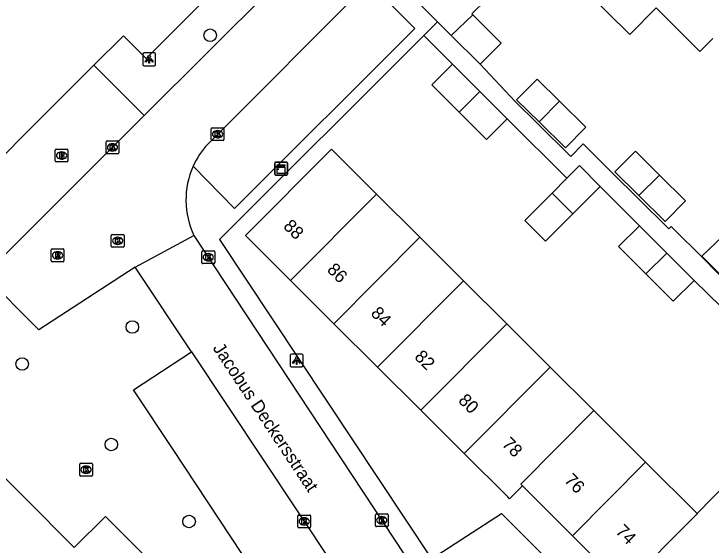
# Model space of a CAD drawing. Extents: x 159961 to 160856, y 382704 to 383353.
# Drawn here: x 160197.9 to 160252.4, y 383169.2 to 383210.7 of the extents above; entities that cross this region are included whole.
import ezdxf

# ---------------------------------------------------------------- set-up
doc = ezdxf.new("R2010")
doc.units = 0
for name, color, linetype in [('IMGEO_Boom', 7, 'Continuous'), ('IMGEO_Brandkraan', 7, 'Continuous'), ('IMGEO_Kast', 7, 'Continuous'), ('IMGEO_Kolk', 7, 'Continuous'), ('IMGEO_Lichtpunt', 7, 'Continuous'), ('IMGEO_Openbare_ruimte_label', 7, 'Continuous'), ('IMGEO_Pand', 7, 'Continuous'), ('IMGEO_Pand_nummerreeks', 7, 'Continuous'), ('IMGEO_Parkeervlak_open', 7, 'Continuous'), ('IMGEO_Rijbaan_lokaal_open', 7, 'Continuous'), ('IMGEO_Rioolput', 7, 'Continuous'), ('IMGEO_Voetpad_open', 7, 'Continuous')]:
    doc.layers.add(name, color=color, linetype=linetype)

msp = doc.modelspace()

# ---------------------------------------------------------------- linework, layer by layer
at = {"layer": 'IMGEO_Boom'}
for centre in [(160213.224, 383209.024), (160207.143, 383186.241), (160198.53, 383183.359), (160205.496, 383177.07), (160211.575, 383171.06)]:
    msp.add_circle(centre, 0.489, dxfattribs=at)
at = {"layer": 'IMGEO_Brandkraan'}
for p, q in [((160201.108, 383199.205), (160201.108, 383200.057)), ((160201.183, 383200.131), (160202.035, 383200.131)), ((160201.596, 383199.911), (160201.621, 383199.911)), ((160202.109, 383200.057), (160202.109, 383199.205)), ((160201.619, 383199.351), (160201.594, 383199.351)), ((160202.035, 383199.131), (160201.183, 383199.131))]:
    msp.add_line(p, q, dxfattribs=at)
for points in [[(160201.108, 383199.205), (160201.108, 383200.057)], [(160201.183, 383200.131), (160202.035, 383200.131)], [(160201.456, 383199.831), (160201.456, 383199.431), (160201.669, 383199.431)], [(160201.687, 383199.831), (160201.456, 383199.831)], [(160202.109, 383200.057), (160202.109, 383199.205)], [(160201.635, 383199.75), (160201.581, 383199.75), (160201.581, 383199.674)], [(160201.581, 383199.674), (160201.634, 383199.674)], [(160201.643, 383199.598), (160201.581, 383199.598), (160201.581, 383199.517)], [(160201.581, 383199.517), (160201.643, 383199.517)], [(160202.035, 383199.131), (160201.183, 383199.131)]]:
    msp.add_lwpolyline(points, dxfattribs=at)
for centre, radius, start, end in [((160201.185, 383200.055), 0.0765, 91.552, 178.448), ((160201.185, 383200.055), 0.0765, 91.552, 178.448), ((160201.691, 383199.686), 0.145, 59.4692, 91.5367), ((160201.716, 383199.733), 0.0922, 285.5137, 58.1501), ((160202.033, 383200.055), 0.0765, 1.552, 88.448), ((160202.033, 383200.055), 0.0765, 1.552, 88.448), ((160201.636, 383199.712), 0.0379, 267.8285, 90.9355), ((160201.644, 383199.557), 0.0404, 269.8759, 90.5077), ((160201.675, 383199.682), 0.251, 268.6676, 293.5347), ((160201.721, 383199.541), 0.105, 301.3115, 78.989), ((160201.185, 383199.207), 0.0765, 181.552, 268.448), ((160201.185, 383199.207), 0.0765, 181.552, 268.448), ((160202.033, 383199.207), 0.0765, 271.552, 358.448), ((160202.033, 383199.207), 0.0765, 271.552, 358.448)]:
    msp.add_arc(centre, radius, start, end, dxfattribs=at)
for centre, major_axis, ratio, start_param, end_param in [((160201.595, 383199.631), (-0.387, 0.002), 0.722429, 4.712389, 7.853982), ((160201.62, 383199.631), (-0.39, 0.002), 0.717154, 1.570796, 4.712389)]:
    msp.add_ellipse(centre, major_axis=major_axis, ratio=ratio, start_param=start_param, end_param=end_param, dxfattribs=at)
at = {"layer": 'IMGEO_Kast'}
for p, q in [((160218.265, 383198.178), (160218.265, 383199.019)), ((160218.265, 383199.019), (160218.265, 383198.178)), ((160218.34, 383199.103), (160219.181, 383199.103)), ((160219.181, 383199.103), (160218.34, 383199.103)), ((160219.265, 383199.028), (160219.265, 383198.187)), ((160219.265, 383198.187), (160219.265, 383199.028)), ((160219.19, 383198.103), (160218.349, 383198.103)), ((160218.349, 383198.103), (160219.19, 383198.103))]:
    msp.add_line(p, q, dxfattribs=at)
for points in [[(160218.46, 383198.893), (160219.06, 383198.893), (160219.06, 383198.808), (160218.46, 383198.808), (160218.46, 383198.893)], [(160218.46, 383198.718), (160219.06, 383198.718), (160219.06, 383198.229), (160218.46, 383198.229), (160218.46, 383198.718)]]:
    msp.add_lwpolyline(points, dxfattribs=at)
msp.add_circle((160218.544, 383198.567), 0.0377, dxfattribs=at)
for centre, start, end in [((160218.343, 383199.025), 92.4484, 184.2845), ((160218.343, 383199.025), 92.4484, 184.2845), ((160219.187, 383199.025), 2.4484, 94.2845), ((160219.187, 383199.025), 2.4484, 94.2845), ((160218.343, 383198.181), 182.4484, 274.2845), ((160218.343, 383198.181), 182.4484, 274.2845), ((160219.187, 383198.181), 272.4484, 4.2845), ((160219.187, 383198.181), 272.4484, 4.2845)]:
    msp.add_arc(centre, 0.0779, start, end, dxfattribs=at)
at = {"layer": 'IMGEO_Kolk'}
for p, q in [((160213.3, 383200.871), (160213.3, 383201.723)), ((160213.375, 383201.797), (160214.227, 383201.797)), ((160213.788, 383201.577), (160213.813, 383201.577)), ((160214.301, 383201.723), (160214.301, 383200.871)), ((160213.811, 383201.017), (160213.786, 383201.017)), ((160205.086, 383199.85), (160205.086, 383200.702)), ((160205.161, 383200.776), (160206.013, 383200.776)), ((160205.574, 383200.556), (160205.599, 383200.556)), ((160206.087, 383200.702), (160206.087, 383199.85)), ((160214.227, 383200.797), (160213.375, 383200.797)), ((160205.597, 383199.996), (160205.572, 383199.996)), ((160206.013, 383199.776), (160205.161, 383199.776)), ((160205.495, 383192.545), (160205.495, 383193.397)), ((160205.57, 383193.471), (160206.422, 383193.471)), ((160206.496, 383193.397), (160206.496, 383192.545)), ((160205.983, 383193.251), (160206.008, 383193.251)), ((160206.422, 383192.471), (160205.57, 383192.471)), ((160206.006, 383192.691), (160205.981, 383192.691)), ((160212.648, 383192.191), (160213.5, 383192.191)), ((160212.573, 383191.265), (160212.573, 383192.117)), ((160213.061, 383191.971), (160213.086, 383191.971)), ((160213.574, 383192.117), (160213.574, 383191.265)), ((160213.5, 383191.191), (160212.648, 383191.191)), ((160213.084, 383191.411), (160213.059, 383191.411)), ((160203.024, 383174.676), (160203.024, 383175.528)), ((160203.099, 383175.602), (160203.951, 383175.602)), ((160203.512, 383175.382), (160203.537, 383175.382)), ((160204.025, 383175.528), (160204.025, 383174.676)), ((160203.535, 383174.822), (160203.51, 383174.822)), ((160203.951, 383174.602), (160203.099, 383174.602)), ((160220.072, 383170.635), (160220.072, 383171.487)), ((160220.147, 383171.561), (160220.999, 383171.561)), ((160221.073, 383171.487), (160221.073, 383170.635)), ((160226.134, 383170.73), (160226.134, 383171.582)), ((160226.209, 383171.656), (160227.061, 383171.656)), ((160227.135, 383171.582), (160227.135, 383170.73)), ((160220.56, 383171.341), (160220.585, 383171.341)), ((160226.622, 383171.436), (160226.647, 383171.436)), ((160220.999, 383170.561), (160220.147, 383170.561)), ((160220.583, 383170.781), (160220.558, 383170.781)), ((160227.061, 383170.656), (160226.209, 383170.656)), ((160226.645, 383170.876), (160226.62, 383170.876))]:
    msp.add_line(p, q, dxfattribs=at)
for points in [[(160213.3, 383200.871), (160213.3, 383201.723)], [(160213.375, 383201.797), (160214.227, 383201.797)], [(160213.621, 383201.497), (160213.744, 383201.497), (160213.744, 383201.346), (160213.874, 383201.497), (160214.038, 383201.497), (160213.892, 383201.346), (160214.045, 383201.097), (160213.893, 383201.097), (160213.808, 383201.261), (160213.744, 383201.194), (160213.744, 383201.097), (160213.621, 383201.097), (160213.621, 383201.497)], [(160214.301, 383201.723), (160214.301, 383200.871)], [(160205.086, 383199.85), (160205.086, 383200.702)], [(160205.161, 383200.776), (160206.013, 383200.776)], [(160205.407, 383200.476), (160205.53, 383200.476), (160205.53, 383200.325), (160205.66, 383200.476), (160205.824, 383200.476), (160205.678, 383200.325), (160205.831, 383200.076), (160205.679, 383200.076), (160205.594, 383200.24), (160205.53, 383200.173), (160205.53, 383200.076), (160205.407, 383200.076), (160205.407, 383200.476)], [(160206.087, 383200.702), (160206.087, 383199.85)], [(160214.227, 383200.797), (160213.375, 383200.797)], [(160206.013, 383199.776), (160205.161, 383199.776)], [(160205.495, 383192.545), (160205.495, 383193.397)], [(160205.57, 383193.471), (160206.422, 383193.471)], [(160206.496, 383193.397), (160206.496, 383192.545)], [(160205.816, 383193.171), (160205.939, 383193.171), (160205.939, 383193.02), (160206.069, 383193.171), (160206.233, 383193.171), (160206.087, 383193.02), (160206.24, 383192.771), (160206.088, 383192.771), (160206.003, 383192.935), (160205.939, 383192.868), (160205.939, 383192.771), (160205.816, 383192.771), (160205.816, 383193.171)], [(160206.422, 383192.471), (160205.57, 383192.471)], [(160212.648, 383192.191), (160213.5, 383192.191)], [(160212.573, 383191.265), (160212.573, 383192.117)], [(160212.894, 383191.891), (160213.017, 383191.891), (160213.017, 383191.74), (160213.147, 383191.891), (160213.311, 383191.891), (160213.165, 383191.74), (160213.318, 383191.491), (160213.166, 383191.491), (160213.081, 383191.655), (160213.017, 383191.588), (160213.017, 383191.491), (160212.894, 383191.491), (160212.894, 383191.891)], [(160213.574, 383192.117), (160213.574, 383191.265)], [(160213.5, 383191.191), (160212.648, 383191.191)], [(160203.024, 383174.676), (160203.024, 383175.528)], [(160203.099, 383175.602), (160203.951, 383175.602)], [(160203.345, 383175.302), (160203.468, 383175.302), (160203.468, 383175.151), (160203.598, 383175.302), (160203.762, 383175.302), (160203.616, 383175.151), (160203.769, 383174.902), (160203.617, 383174.902), (160203.532, 383175.066), (160203.468, 383174.999), (160203.468, 383174.902), (160203.345, 383174.902), (160203.345, 383175.302)], [(160204.025, 383175.528), (160204.025, 383174.676)], [(160203.951, 383174.602), (160203.099, 383174.602)], [(160220.072, 383170.635), (160220.072, 383171.487)], [(160220.147, 383171.561), (160220.999, 383171.561)], [(160221.073, 383171.487), (160221.073, 383170.635)], [(160226.134, 383170.73), (160226.134, 383171.582)], [(160226.209, 383171.656), (160227.061, 383171.656)], [(160227.135, 383171.582), (160227.135, 383170.73)], [(160220.393, 383171.261), (160220.516, 383171.261), (160220.516, 383171.11), (160220.646, 383171.261), (160220.81, 383171.261), (160220.664, 383171.11), (160220.817, 383170.861), (160220.665, 383170.861), (160220.58, 383171.025), (160220.516, 383170.958), (160220.516, 383170.861), (160220.393, 383170.861), (160220.393, 383171.261)], [(160226.455, 383171.356), (160226.578, 383171.356), (160226.578, 383171.205), (160226.708, 383171.356), (160226.872, 383171.356), (160226.726, 383171.205), (160226.879, 383170.956), (160226.727, 383170.956), (160226.642, 383171.12), (160226.578, 383171.053), (160226.578, 383170.956), (160226.455, 383170.956), (160226.455, 383171.356)], [(160220.999, 383170.561), (160220.147, 383170.561)], [(160227.061, 383170.656), (160226.209, 383170.656)]]:
    msp.add_lwpolyline(points, dxfattribs=at)
for centre, start, end in [((160213.377, 383201.721), 91.552, 178.448), ((160213.377, 383201.721), 91.552, 178.448), ((160214.225, 383201.721), 1.552, 88.448), ((160214.225, 383201.721), 1.552, 88.448), ((160205.163, 383200.7), 91.552, 178.448), ((160205.163, 383200.7), 91.552, 178.448), ((160206.011, 383200.7), 1.552, 88.448), ((160206.011, 383200.7), 1.552, 88.448), ((160213.377, 383200.873), 181.552, 268.448), ((160213.377, 383200.873), 181.552, 268.448), ((160214.225, 383200.873), 271.552, 358.448), ((160214.225, 383200.873), 271.552, 358.448), ((160205.163, 383199.852), 181.552, 268.448), ((160205.163, 383199.852), 181.552, 268.448), ((160206.011, 383199.852), 271.552, 358.448), ((160206.011, 383199.852), 271.552, 358.448), ((160205.572, 383193.395), 91.552, 178.448), ((160205.572, 383193.395), 91.552, 178.448), ((160206.42, 383193.395), 1.552, 88.448), ((160206.42, 383193.395), 1.552, 88.448), ((160205.572, 383192.547), 181.552, 268.448), ((160205.572, 383192.547), 181.552, 268.448), ((160206.42, 383192.547), 271.552, 358.448), ((160206.42, 383192.547), 271.552, 358.448), ((160212.65, 383192.115), 91.552, 178.448), ((160212.65, 383192.115), 91.552, 178.448), ((160213.498, 383192.115), 1.552, 88.448), ((160213.498, 383192.115), 1.552, 88.448), ((160212.65, 383191.267), 181.552, 268.448), ((160212.65, 383191.267), 181.552, 268.448), ((160213.498, 383191.267), 271.552, 358.448), ((160213.498, 383191.267), 271.552, 358.448), ((160203.101, 383175.526), 91.552, 178.448), ((160203.101, 383175.526), 91.552, 178.448), ((160203.949, 383175.526), 1.552, 88.448), ((160203.949, 383175.526), 1.552, 88.448), ((160203.101, 383174.678), 181.552, 268.448), ((160203.101, 383174.678), 181.552, 268.448), ((160203.949, 383174.678), 271.552, 358.448), ((160203.949, 383174.678), 271.552, 358.448), ((160220.149, 383171.485), 91.552, 178.448), ((160220.149, 383171.485), 91.552, 178.448), ((160220.997, 383171.485), 1.552, 88.448), ((160220.997, 383171.485), 1.552, 88.448), ((160226.211, 383171.58), 91.552, 178.448), ((160226.211, 383171.58), 91.552, 178.448), ((160227.059, 383171.58), 1.552, 88.448), ((160227.059, 383171.58), 1.552, 88.448), ((160220.149, 383170.637), 181.552, 268.448), ((160220.149, 383170.637), 181.552, 268.448), ((160220.997, 383170.637), 271.552, 358.448), ((160220.997, 383170.637), 271.552, 358.448), ((160226.211, 383170.732), 181.552, 268.448), ((160226.211, 383170.732), 181.552, 268.448), ((160227.059, 383170.732), 271.552, 358.448), ((160227.059, 383170.732), 271.552, 358.448)]:
    msp.add_arc(centre, 0.0765, start, end, dxfattribs=at)
for centre, major_axis, ratio, start_param, end_param in [((160213.787, 383201.297), (-0.387, 0.002), 0.722429, 4.712389, 7.853982), ((160213.812, 383201.297), (-0.39, 0.002), 0.717154, 1.570796, 4.712389), ((160205.573, 383200.276), (-0.387, 0.002), 0.722429, 4.712389, 7.853982), ((160205.598, 383200.276), (-0.39, 0.002), 0.717154, 1.570796, 4.712389), ((160205.982, 383192.971), (-0.387, 0.002), 0.722429, 4.712389, 7.853982), ((160206.007, 383192.971), (-0.39, 0.002), 0.717154, 1.570796, 4.712389), ((160213.06, 383191.691), (-0.387, 0.002), 0.722429, 4.712389, 7.853982), ((160213.085, 383191.691), (-0.39, 0.002), 0.717154, 1.570796, 4.712389), ((160203.511, 383175.102), (-0.387, 0.002), 0.722429, 4.712389, 7.853982), ((160203.536, 383175.102), (-0.39, 0.002), 0.717154, 1.570796, 4.712389), ((160220.559, 383171.061), (-0.387, 0.002), 0.722429, 4.712389, 7.853982), ((160220.584, 383171.061), (-0.39, 0.002), 0.717154, 1.570796, 4.712389), ((160226.621, 383171.156), (-0.387, 0.002), 0.722429, 4.712389, 7.853982), ((160226.646, 383171.156), (-0.39, 0.002), 0.717154, 1.570796, 4.712389)]:
    msp.add_ellipse(centre, major_axis=major_axis, ratio=ratio, start_param=start_param, end_param=end_param, dxfattribs=at)
at = {"layer": 'IMGEO_Lichtpunt'}
for p, q in [((160207.958, 383207.547), (160207.958, 383206.74)), ((160207.958, 383207.547), (160207.958, 383206.74)), ((160208.86, 383207.642), (160208.052, 383207.642)), ((160208.86, 383207.642), (160208.052, 383207.642)), ((160208.954, 383206.74), (160208.954, 383207.547)), ((160208.954, 383206.74), (160208.954, 383207.547)), ((160208.052, 383206.646), (160208.86, 383206.646)), ((160208.052, 383206.646), (160208.86, 383206.646)), ((160219.482, 383184.032), (160219.482, 383183.225)), ((160219.482, 383184.032), (160219.482, 383183.225)), ((160220.384, 383184.127), (160219.576, 383184.127)), ((160220.384, 383184.127), (160219.576, 383184.127)), ((160220.478, 383183.225), (160220.478, 383184.032)), ((160220.478, 383183.225), (160220.478, 383184.032)), ((160219.576, 383183.131), (160220.384, 383183.131)), ((160219.576, 383183.131), (160220.384, 383183.131))]:
    msp.add_line(p, q, dxfattribs=at)
for points in [[(160208.332, 383207.211), (160208.371, 383207.183), (160208.183, 383206.921), (160208.145, 383206.948), (160208.332, 383207.211)], [(160208.434, 383207.163), (160208.481, 383207.163), (160208.481, 383206.841), (160208.434, 383206.841), (160208.434, 383207.163)], [(160208.544, 383207.183), (160208.582, 383207.21), (160208.769, 383206.948), (160208.73, 383206.92), (160208.544, 383207.183)], [(160219.856, 383183.696), (160219.895, 383183.668), (160219.707, 383183.406), (160219.669, 383183.433), (160219.856, 383183.696)], [(160219.958, 383183.648), (160220.005, 383183.648), (160220.005, 383183.326), (160219.958, 383183.326), (160219.958, 383183.648)], [(160220.068, 383183.668), (160220.106, 383183.695), (160220.293, 383183.433), (160220.254, 383183.405), (160220.068, 383183.668)]]:
    msp.add_lwpolyline(points, dxfattribs=at)
for centre in [(160208.457, 383207.345), (160219.981, 383183.83)]:
    msp.add_circle(centre, 0.0994, dxfattribs=at)
for centre, start, end in [((160208.052, 383207.547), 90, 180), ((160208.052, 383207.547), 90, 180), ((160208.86, 383207.547), 0, 90), ((160208.86, 383207.547), 0, 90), ((160208.052, 383206.74), 180, 270), ((160208.052, 383206.74), 180, 270), ((160208.86, 383206.74), 270, 0), ((160208.86, 383206.74), 270, 360), ((160219.576, 383184.032), 90, 180), ((160219.576, 383184.032), 90, 180), ((160220.384, 383184.032), 0, 90), ((160220.384, 383184.032), 0, 90), ((160219.576, 383183.225), 180, 270), ((160219.576, 383183.225), 180, 270), ((160220.384, 383183.225), 270, 0), ((160220.384, 383183.225), 270, 360)]:
    msp.add_arc(centre, 0.0946, start, end, dxfattribs=at)
at = {"layer": 'IMGEO_Pand'}
for points in [[(160230.99, 383210.08), (160227.722, 383213.348), (160230.549, 383216.165)], [(160230.549, 383216.165), (160234.841, 383211.858), (160233.675, 383210.685), (160233.742, 383210.618)], [(160248.073, 383211.16), (160246.023, 383209.079), (160242.595, 383212.472), (160244.666, 383214.565)], [(160252.505, 383208.759), (160251.49, 383207.744), (160251.36, 383207.874), (160248.073, 383211.16)], [(160233.742, 383210.618), (160232.069, 383209.003)], [(160233.742, 383210.618), (160235.958, 383208.402), (160234.315, 383206.757)], [(160232.069, 383209.003), (160230.99, 383210.08)], [(160234.315, 383206.757), (160232.069, 383209.003)], [(160232.682, 383203.013), (160230.544, 383205.15), (160232.165, 383206.773)], [(160232.165, 383206.773), (160234.301, 383204.638)], [(160238.924, 383202.256), (160237.173, 383203.988), (160238.774, 383205.606), (160240.53, 383203.869)], [(160232.682, 383203.013), (160234.301, 383204.638)], [(160234.301, 383204.638), (160236.441, 383202.499)], [(160240.53, 383203.869), (160242.581, 383201.84), (160240.981, 383200.222), (160238.924, 383202.256)], [(160240.53, 383203.869), (160238.924, 383202.256)], [(160236.441, 383202.499), (160234.819, 383200.876), (160232.682, 383203.013)], [(160219.506, 383189.862), (160215.975, 383193.376), (160222.692, 383200.126), (160226.221, 383196.613)], [(160246.727, 383196.503), (160244.854, 383198.355), (160246.454, 383199.972), (160248.344, 383198.103)], [(160241.089, 383197.853), (160242.077, 383198.841), (160243.7, 383197.219)], [(160239.938, 383196.701), (160241.089, 383197.853)], [(160248.344, 383198.103), (160250.374, 383196.096), (160248.773, 383194.478), (160246.727, 383196.503)], [(160246.727, 383196.503), (160248.344, 383198.103)], [(160243.7, 383197.219), (160241.563, 383195.081)], [(160226.221, 383196.613), (160219.506, 383189.862)], [(160226.221, 383196.613), (160229.602, 383193.249)], [(160241.563, 383195.081), (160239.426, 383192.944), (160237.803, 383194.565), (160239.938, 383196.701)], [(160239.938, 383196.701), (160241.563, 383195.081)], [(160247.28, 383190.389), (160245.142, 383192.526), (160246.763, 383194.149)], [(160246.763, 383194.149), (160248.901, 383192.012)], [(160255.205, 383191.366), (160253.25, 383193.306), (160251.653, 383191.764), (160253.629, 383189.804)], [(160222.887, 383186.498), (160229.602, 383193.249)], [(160229.602, 383193.249), (160233.013, 383189.856)], [(160248.901, 383192.012), (160247.28, 383190.389)], [(160248.901, 383192.012), (160251.039, 383189.875)], [(160251.039, 383189.875), (160249.417, 383188.252), (160247.28, 383190.389)], [(160222.887, 383186.498), (160219.506, 383189.862)], [(160233.013, 383189.856), (160226.296, 383183.106)], [(160233.013, 383189.856), (160236.394, 383186.491)], [(160226.296, 383183.106), (160222.887, 383186.498)], [(160229.678, 383179.742), (160236.394, 383186.491)], [(160236.394, 383186.491), (160239.798, 383183.105)], [(160229.678, 383179.742), (160226.296, 383183.106)], [(160233.08, 383176.356), (160239.798, 383183.105)], [(160239.798, 383183.105), (160243.2, 383179.719)], [(160233.08, 383176.356), (160229.678, 383179.742)], [(160243.2, 383179.719), (160237.491, 383173.984), (160237.634, 383173.841)], [(160243.2, 383179.719), (160247.253, 383175.686)], [(160237.634, 383173.841), (160236.626, 383172.828), (160236.483, 383172.971), (160233.08, 383176.356)], [(160247.253, 383175.686), (160241.547, 383169.948)], [(160251.27, 383171.69), (160247.253, 383175.686)], [(160241.547, 383169.948), (160237.634, 383173.841)], [(160257.229, 383169.335), (160257.806, 383169.916), (160253.635, 383174.066), (160251.27, 383171.69)], [(160251.27, 383171.69), (160251.293, 383171.667), (160245.586, 383165.929)], [(160241.547, 383169.948), (160245.586, 383165.929)]]:
    msp.add_lwpolyline(points, dxfattribs=at)
at = {"layer": 'IMGEO_Parkeervlak_open'}
msp.add_lwpolyline([(160204.129, 383206.68), (160191.651, 383194.212), (160193.455, 383192.399)], dxfattribs=at)
at = {"layer": 'IMGEO_Rijbaan_lokaal_open'}
for points in [[(160242.997, 383237.496), (160208.066, 383202.745)], [(160213.03, 383200.523), (160225.625, 383213.136)], [(160195.571, 383190.282), (160202.907, 383197.612), (160208.066, 383202.745)], [(160207.355, 383190.927), (160211.958, 383193.382)], [(160211.958, 383193.382), (160230.08, 383165.941)], [(160207.355, 383190.927), (160199.831, 383186.018), (160195.571, 383190.282)], [(160211.767, 383184.295), (160207.355, 383190.927)], [(160211.767, 383184.295), (160225.656, 383163.419)]]:
    msp.add_lwpolyline(points, dxfattribs=at)
for centre, radius, start, end in [((160217.822, 383196.13), 6.5, 137.4876, 155.7037), ((160217.781, 383196.159), 6.452, 155.7906, 205.4983)]:
    msp.add_arc(centre, radius, start, end, dxfattribs=at)
at = {"layer": 'IMGEO_Rioolput'}
for p, q in [((160200.795, 383191.418), (160200.795, 383192.27)), ((160200.87, 383192.344), (160201.722, 383192.344)), ((160201.796, 383192.27), (160201.796, 383191.418)), ((160201.283, 383192.124), (160201.308, 383192.124)), ((160201.722, 383191.344), (160200.87, 383191.344)), ((160201.306, 383191.564), (160201.281, 383191.564))]:
    msp.add_line(p, q, dxfattribs=at)
for points in [[(160200.795, 383191.418), (160200.795, 383192.27)], [(160200.87, 383192.344), (160201.722, 383192.344)], [(160201.796, 383192.27), (160201.796, 383191.418)], [(160201.384, 383192.042), (160201.132, 383192.044), (160201.132, 383191.644)], [(160201.132, 383191.644), (160201.256, 383191.644), (160201.256, 383191.806), (160201.267, 383191.806)], [(160201.31, 383191.963), (160201.256, 383191.963), (160201.256, 383191.882)], [(160201.256, 383191.882), (160201.308, 383191.882)], [(160201.314, 383191.777), (160201.385, 383191.644), (160201.525, 383191.644), (160201.46, 383191.77)], [(160201.722, 383191.344), (160200.87, 383191.344)]]:
    msp.add_lwpolyline(points, dxfattribs=at)
for centre, radius, start, end in [((160200.872, 383192.268), 0.0765, 91.552, 178.448), ((160200.872, 383192.268), 0.0765, 91.552, 178.448), ((160201.72, 383192.268), 0.0765, 1.552, 88.448), ((160201.72, 383192.268), 0.0765, 1.552, 88.448), ((160201.266, 383191.753), 0.0533, 26.0293, 88.6989), ((160201.292, 383192.071), 0.19, 274.7715, 282.9687), ((160201.316, 383191.867), 0.0964, 77.0061, 93.1865), ((160201.33, 383191.924), 0.0378, 276.6634, 79.6772), ((160201.383, 383191.932), 0.109, 350.3612, 89.416), ((160201.381, 383191.932), 0.112, 277.5842, 350.9817), ((160201.365, 383191.717), 0.108, 29.5134, 73.7905), ((160200.872, 383191.42), 0.0765, 181.552, 268.448), ((160200.872, 383191.42), 0.0765, 181.552, 268.448), ((160201.72, 383191.42), 0.0765, 271.552, 358.448), ((160201.72, 383191.42), 0.0765, 271.552, 358.448)]:
    msp.add_arc(centre, radius, start, end, dxfattribs=at)
for centre, major_axis, ratio, start_param, end_param in [((160201.282, 383191.844), (-0.387, 0.002), 0.722429, 4.712389, 7.853982), ((160201.307, 383191.844), (-0.39, 0.002), 0.717154, 1.570796, 4.712389)]:
    msp.add_ellipse(centre, major_axis=major_axis, ratio=ratio, start_param=start_param, end_param=end_param, dxfattribs=at)
at = {"layer": 'IMGEO_Voetpad_open'}
for points in [[(160261.979, 383260.823), (160251.131, 383250), (160208.233, 383207.203), (160206.442, 383208.991), (160204.129, 383206.68)], [(160225.625, 383213.136), (160229.216, 383209.548), (160215.125, 383195.487), (160211.897, 383198.805)], [(160230.99, 383210.08), (160229.925, 383209.017)], [(160229.925, 383209.017), (160213.962, 383193.079), (160230.53, 383168.138)], [(160232.165, 383206.773), (160229.925, 383209.017)], [(160208.066, 383202.745), (160204.129, 383206.68)], [(160265.615, 383177.606), (160262.867, 383180.207), (160260.294, 383182.872), (160258.809, 383184.41), (160255.94, 383187.294), (160253.572, 383189.747), (160251.882, 383191.497), (160249.249, 383194.103), (160249.063, 383193.915), (160246.587, 383196.364), (160244.715, 383198.214), (160242.367, 383200.543), (160241.397, 383199.562), (160238.799, 383202.131), (160237.049, 383203.862), (160234.315, 383206.757)], [(160234.488, 383134.119), (160238.639, 383138.271), (160238.921, 383140.771), (160225.599, 383160.881), (160219.57, 383156.892), (160205.046, 383171.448), (160202.606, 383169.025), (160198.736, 383172.895), (160192.747, 383178.882), (160186.369, 383185.261), (160166.213, 383205.414)], [(160241.089, 383197.853), (160236.441, 383202.499)], [(160246.763, 383194.149), (160243.7, 383197.219)], [(160254.223, 383186.771), (160251.039, 383189.875)], [(160225.656, 383163.419), (160221.109, 383160.361), (160210.32, 383176.685), (160207.242, 383181.341), (160211.767, 383184.295)], [(160230.53, 383168.138), (160235.985, 383171.674), (160249.323, 383158.33), (160247.254, 383156.197), (160258.623, 383144.806), (160241.159, 383127.393), (160211.6, 383097.92), (160215.213, 383094.199)]]:
    msp.add_lwpolyline(points, dxfattribs=at)

# ---------------------------------------------------------------- texts
at = {"layer": 'IMGEO_Openbare_ruimte_label'}
msp.add_text('Jacobus Deckersstraat', height=1, rotation=303.6265, dxfattribs=at).set_placement((160213.387, 383184.593))
at = {"layer": 'IMGEO_Pand_nummerreeks'}
for s, rotation, p in [('88', 315.1432, (160218.877, 383194.042)), ('86', 315.1432, (160222.293, 383190.643)), ('84', 315.1432, (160225.711, 383187.242)), ('82', 315.1432, (160229.127, 383183.844)), ('80', 315.1432, (160232.549, 383180.439)), ('78', 315.1431, (160235.967, 383177.038)), ('76', 315.1431, (160240.833, 383174.212)), ('74', 315.1431, (160244.849, 383170.216))]:
    msp.add_text(s, height=1, rotation=rotation, dxfattribs=at).set_placement(p)

doc.saveas('drawing.dxf')
